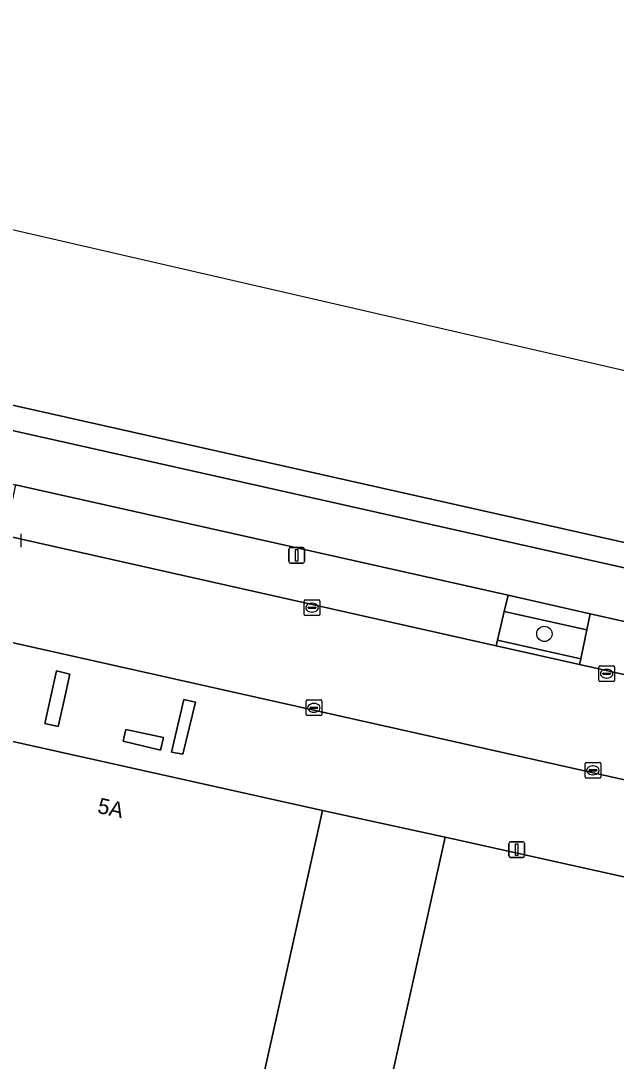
# Model space of a CAD drawing. Extents: x 161771 to 163125, y 382475 to 383179.
# Drawn here: x 162700.9 to 162739, y 382918.9 to 382985.4 of the extents above; entities that cross this region are included whole.
import ezdxf

# ---------------------------------------------------------------- set-up
doc = ezdxf.new("R2010")
doc.units = 0
for name, color, linetype in [('IMGEO_Boom', 7, 'Continuous'), ('IMGEO_Erf', 7, 'Continuous'), ('IMGEO_Fietspad_gesloten', 7, 'Continuous'), ('IMGEO_Groenvoorziening', 7, 'Continuous'), ('IMGEO_Kolk', 7, 'Continuous'), ('IMGEO_Lichtmast', 7, 'Continuous'), ('IMGEO_Pand', 7, 'Continuous'), ('IMGEO_Pand_nummerreeks', 7, 'Continuous'), ('IMGEO_Parkeervlak_open', 7, 'Continuous'), ('IMGEO_Rijbaan_lokaal_gesloten', 7, 'Continuous'), ('IMGEO_Voetpad_open', 7, 'Continuous'), ('IMGEO_Waterloop', 7, 'Continuous')]:
    doc.layers.add(name, color=color, linetype=linetype)

msp = doc.modelspace()

# ---------------------------------------------------------------- linework, layer by layer
at = {"layer": 'IMGEO_Boom'}
msp.add_circle((162734.374, 382946.204), 0.489, dxfattribs=at)
at = {"layer": 'IMGEO_Erf'}
msp.add_lwpolyline([(162728.028, 382933.216), (162720.196, 382934.918), (162711.42, 382895.459), (162715.332, 382894.589), (162719.244, 382893.719)], close=True, dxfattribs=at)
at = {"layer": 'IMGEO_Fietspad_gesloten'}
for points in [[(162548.926, 382989.805), (162577.79, 382983.318), (162583.747, 382981.98), (162589.484, 382980.69), (162601.313, 382978.032), (162607.119, 382976.727), (162624.795, 382972.755), (162630.546, 382971.463), (162673.226, 382961.871), (162677.568, 382960.897), (162683.365, 382959.596), (162694.844, 382957.02), (162700.579, 382955.733), (162704.861, 382954.772), (162732.053, 382948.672), (162737.307, 382947.493), (162755.292, 382943.458), (162760.578, 382942.273), (162778.721, 382938.202), (162786.887, 382936.37), (162792.198, 382935.179), (162804.398, 382932.442), (162845.301, 382923.283)], [(163078.832, 382874.349), (163074.368, 382875.36), (163063.024, 382878.031), (162982.112, 382896.093), (162862.311, 382922.904), (162786.206, 382939.932), (162692.17, 382961.036)]]:
    msp.add_lwpolyline(points, dxfattribs=at)
at = {"layer": 'IMGEO_Groenvoorziening'}
for points in [[(162731.374, 382945.798), (162736.708, 382944.601), (162737.09, 382946.455), (162731.796, 382947.634)], [(162704.042, 382943.625), (162703.197, 382943.83), (162702.435, 382940.482), (162703.306, 382940.29), (162703.677, 382941.971)], [(162712.071, 382941.845), (162711.322, 382942.01), (162710.534, 382938.648), (162711.26, 382938.505)], [(162710.024, 382939.569), (162707.627, 382940.094), (162707.45, 382939.352), (162709.828, 382938.764)]]:
    msp.add_lwpolyline(points, close=True, dxfattribs=at)
at = {"layer": 'IMGEO_Kolk'}
for p, q in [((162700.909, 382952.603), (162700.909, 382951.751)), ((162719.026, 382947.45), (162719.026, 382948.302)), ((162719.101, 382948.376), (162719.953, 382948.376)), ((162720.027, 382948.302), (162720.027, 382947.45)), ((162719.285, 382947.87), (162719.285, 382947.882)), ((162719.723, 382947.833), (162719.325, 382947.833)), ((162719.328, 382947.919), (162719.726, 382947.919)), ((162719.537, 382947.596), (162719.512, 382947.596)), ((162719.514, 382948.156), (162719.539, 382948.156)), ((162719.769, 382947.882), (162719.769, 382947.87)), ((162719.953, 382947.376), (162719.101, 382947.376)), ((162737.857, 382943.229), (162737.857, 382944.081)), ((162737.932, 382944.155), (162738.784, 382944.155)), ((162738.116, 382943.649), (162738.116, 382943.661)), ((162738.554, 382943.612), (162738.156, 382943.612)), ((162738.159, 382943.698), (162738.557, 382943.698)), ((162738.345, 382943.935), (162738.37, 382943.935)), ((162738.6, 382943.661), (162738.6, 382943.649)), ((162738.858, 382944.081), (162738.858, 382943.229)), ((162738.784, 382943.155), (162737.932, 382943.155)), ((162738.368, 382943.375), (162738.343, 382943.375)), ((162719.143, 382941.051), (162719.143, 382941.903)), ((162719.218, 382941.977), (162720.07, 382941.977)), ((162719.631, 382941.757), (162719.656, 382941.757)), ((162720.144, 382941.903), (162720.144, 382941.051)), ((162720.07, 382940.977), (162719.218, 382940.977)), ((162719.402, 382941.471), (162719.402, 382941.483)), ((162719.84, 382941.434), (162719.442, 382941.434)), ((162719.445, 382941.52), (162719.843, 382941.52)), ((162719.654, 382941.197), (162719.629, 382941.197)), ((162719.886, 382941.483), (162719.886, 382941.471)), ((162736.976, 382937.055), (162736.976, 382937.907)), ((162737.051, 382937.981), (162737.903, 382937.981)), ((162737.464, 382937.761), (162737.489, 382937.761)), ((162737.977, 382937.907), (162737.977, 382937.055)), ((162737.903, 382936.981), (162737.051, 382936.981)), ((162737.235, 382937.475), (162737.235, 382937.487)), ((162737.673, 382937.438), (162737.275, 382937.438)), ((162737.278, 382937.524), (162737.676, 382937.524)), ((162737.487, 382937.201), (162737.462, 382937.201)), ((162737.719, 382937.487), (162737.719, 382937.475))]:
    msp.add_line(p, q, dxfattribs=at)
for points in [[(162700.909, 382952.603), (162700.909, 382951.751)], [(162719.026, 382947.45), (162719.026, 382948.302)], [(162719.101, 382948.376), (162719.953, 382948.376)], [(162720.027, 382948.302), (162720.027, 382947.45)], [(162719.953, 382947.376), (162719.101, 382947.376)], [(162737.857, 382943.229), (162737.857, 382944.081)], [(162737.932, 382944.155), (162738.784, 382944.155)], [(162738.858, 382944.081), (162738.858, 382943.229)], [(162738.784, 382943.155), (162737.932, 382943.155)], [(162719.143, 382941.051), (162719.143, 382941.903)], [(162719.218, 382941.977), (162720.07, 382941.977)], [(162720.144, 382941.903), (162720.144, 382941.051)], [(162720.07, 382940.977), (162719.218, 382940.977)], [(162736.976, 382937.055), (162736.976, 382937.907)], [(162737.051, 382937.981), (162737.903, 382937.981)], [(162737.977, 382937.907), (162737.977, 382937.055)], [(162737.903, 382936.981), (162737.051, 382936.981)]]:
    msp.add_lwpolyline(points, dxfattribs=at)
for centre, radius, start, end in [((162719.103, 382948.3), 0.0765, 91.55205, 178.44795), ((162719.103, 382948.3), 0.0765, 91.55205, 178.44795), ((162719.951, 382948.3), 0.0765, 1.55205, 88.44795), ((162719.951, 382948.3), 0.0765, 1.55205, 88.44795), ((162719.325, 382947.879), 0.0403, 85.87752, 175.75265), ((162719.322, 382947.869), 0.0366, 178.93798, 274.71019), ((162719.726, 382947.876), 0.043, 264.86636, 352.45326), ((162719.73, 382947.881), 0.0386, 1.73085, 96.63898), ((162719.103, 382947.452), 0.0765, 181.55205, 268.44795), ((162719.103, 382947.452), 0.0765, 181.55205, 268.44795), ((162719.951, 382947.452), 0.0765, 271.55205, 358.44795), ((162719.951, 382947.452), 0.0765, 271.55205, 358.44795), ((162737.934, 382944.079), 0.0765, 91.55205, 178.44795), ((162737.934, 382944.079), 0.0765, 91.55205, 178.44795), ((162738.156, 382943.658), 0.0403, 85.87752, 175.75265), ((162738.153, 382943.648), 0.0366, 178.93798, 274.71019), ((162738.557, 382943.655), 0.043, 264.86636, 352.45326), ((162738.561, 382943.66), 0.0386, 1.73085, 96.63898), ((162738.782, 382944.079), 0.0765, 1.55205, 88.44795), ((162738.782, 382944.079), 0.0765, 1.55205, 88.44795), ((162737.934, 382943.231), 0.0765, 181.55205, 268.44795), ((162737.934, 382943.231), 0.0765, 181.55205, 268.44795), ((162738.782, 382943.231), 0.0765, 271.55205, 358.44795), ((162738.782, 382943.231), 0.0765, 271.55205, 358.44795), ((162719.22, 382941.901), 0.0765, 91.55205, 178.44795), ((162719.22, 382941.901), 0.0765, 91.55205, 178.44795), ((162720.068, 382941.901), 0.0765, 1.55205, 88.44795), ((162720.068, 382941.901), 0.0765, 1.55205, 88.44795), ((162719.22, 382941.053), 0.0765, 181.55205, 268.44795), ((162719.22, 382941.053), 0.0765, 181.55205, 268.44795), ((162719.442, 382941.48), 0.0403, 85.87752, 175.75265), ((162719.439, 382941.47), 0.0366, 178.93798, 274.71019), ((162719.843, 382941.477), 0.043, 264.86636, 352.45326), ((162719.847, 382941.482), 0.0386, 1.73085, 96.63898), ((162720.068, 382941.053), 0.0765, 271.55205, 358.44795), ((162720.068, 382941.053), 0.0765, 271.55205, 358.44795), ((162737.053, 382937.905), 0.0765, 91.55205, 178.44795), ((162737.053, 382937.905), 0.0765, 91.55205, 178.44795), ((162737.901, 382937.905), 0.0765, 1.55205, 88.44795), ((162737.901, 382937.905), 0.0765, 1.55205, 88.44795), ((162737.053, 382937.057), 0.0765, 181.55205, 268.44795), ((162737.053, 382937.057), 0.0765, 181.55205, 268.44795), ((162737.275, 382937.484), 0.0403, 85.87752, 175.75265), ((162737.272, 382937.474), 0.0366, 178.93798, 274.71019), ((162737.676, 382937.481), 0.043, 264.86636, 352.45326), ((162737.68, 382937.486), 0.0386, 1.73085, 96.63898), ((162737.901, 382937.057), 0.0765, 271.55205, 358.44795), ((162737.901, 382937.057), 0.0765, 271.55205, 358.44795)]:
    msp.add_arc(centre, radius, start, end, dxfattribs=at)
for centre, major_axis, ratio, start_param, end_param in [((162719.513, 382947.876), (-0.387, 0.002), 0.722429, 4.712389, 7.853982), ((162719.538, 382947.876), (-0.39, 0.002), 0.717154, 1.570796, 4.712389), ((162738.344, 382943.655), (-0.387, 0.002), 0.722429, 4.712389, 7.853982), ((162738.369, 382943.655), (-0.39, 0.002), 0.717154, 1.570796, 4.712389), ((162719.63, 382941.477), (-0.387, 0.002), 0.722429, 4.712389, 7.853982), ((162719.655, 382941.477), (-0.39, 0.002), 0.717154, 1.570796, 4.712389), ((162737.463, 382937.481), (-0.387, 0.002), 0.722429, 4.712389, 7.853982), ((162737.488, 382937.481), (-0.39, 0.002), 0.717154, 1.570796, 4.712389)]:
    msp.add_ellipse(centre, major_axis=major_axis, ratio=ratio, start_param=start_param, end_param=end_param, dxfattribs=at)
at = {"layer": 'IMGEO_Lichtmast'}
for p, q in [((162718.049, 382950.822), (162718.049, 382951.622)), ((162718.049, 382951.622), (162718.049, 382950.822)), ((162718.149, 382951.722), (162718.939, 382951.722)), ((162718.939, 382951.722), (162718.149, 382951.722)), ((162719.039, 382951.622), (162719.039, 382950.822)), ((162719.039, 382950.822), (162719.039, 382951.622)), ((162718.939, 382950.722), (162718.149, 382950.722)), ((162718.149, 382950.722), (162718.939, 382950.722)), ((162732.113, 382932.015), (162732.113, 382932.815)), ((162732.113, 382932.815), (162732.113, 382932.015)), ((162732.213, 382932.915), (162733.003, 382932.915)), ((162733.003, 382932.915), (162732.213, 382932.915)), ((162733.103, 382932.815), (162733.103, 382932.015)), ((162733.103, 382932.015), (162733.103, 382932.815)), ((162733.003, 382931.915), (162732.213, 382931.915)), ((162732.213, 382931.915), (162733.003, 382931.915))]:
    msp.add_line(p, q, dxfattribs=at)
for points in [[(162718.469, 382951.597), (162718.619, 382951.597), (162718.619, 382950.847), (162718.469, 382950.847), (162718.469, 382951.597)], [(162732.533, 382932.79), (162732.683, 382932.79), (162732.683, 382932.04), (162732.533, 382932.04), (162732.533, 382932.79)]]:
    msp.add_lwpolyline(points, dxfattribs=at)
for centre, start, end in [((162718.149, 382951.622), 90, 180), ((162718.149, 382951.622), 90, 180), ((162718.939, 382951.622), 0, 90), ((162718.939, 382951.622), 360, 90), ((162718.149, 382950.822), 180, 270), ((162718.149, 382950.822), 180, 270), ((162718.939, 382950.822), 270, 0), ((162718.939, 382950.822), 270, 0), ((162732.213, 382932.815), 90, 180), ((162732.213, 382932.815), 90, 180), ((162733.003, 382932.815), 0, 90), ((162733.003, 382932.815), 360, 90), ((162732.213, 382932.015), 180, 270), ((162732.213, 382932.015), 180, 270), ((162733.003, 382932.015), 270, 0), ((162733.003, 382932.015), 270, 0)]:
    msp.add_arc(centre, 0.1, start, end, dxfattribs=at)
at = {"layer": 'IMGEO_Pand'}
for points in [[(162720.196, 382934.918), (162694.933, 382940.536), (162694.309, 382940.675), (162693.224, 382935.795), (162683.135, 382890.649), (162688.014, 382873.272), (162705.543, 382869.348), (162709.522, 382868.457), (162715.332, 382894.589), (162711.42, 382895.459)], [(162715.332, 382894.589), (162709.522, 382868.457), (162739.073, 382861.841), (162747.701, 382900), (162753.759, 382927.493), (162728.028, 382933.216), (162719.244, 382893.719)]]:
    msp.add_lwpolyline(points, close=True, dxfattribs=at)
at = {"layer": 'IMGEO_Parkeervlak_open'}
for points in [[(162704.861, 382954.772), (162700.579, 382955.733), (162700.364, 382954.716), (162699.944, 382952.859), (162699.911, 382952.486), (162731.287, 382945.442), (162731.374, 382945.798), (162731.796, 382947.634), (162732.053, 382948.672)], [(162737.307, 382947.493), (162737.09, 382946.455), (162736.708, 382944.601), (162736.63, 382944.243), (162754.539, 382940.222), (162754.63, 382940.571), (162755.041, 382942.42), (162755.292, 382943.458)], [(162784.791, 382926.705), (162726.206, 382939.846), (162695.369, 382946.761), (162695.111, 382945.616), (162696.087, 382945.391), (162694.933, 382940.536), (162720.196, 382934.918), (162728.028, 382933.216), (162753.759, 382927.493), (162758.991, 382926.329), (162761.139, 382925.852), (162779.49, 382921.77), (162787.473, 382919.978), (162791.862, 382918.98), (162795.493, 382918.154), (162803.049, 382916.435), (162876.336, 382899.767), (162908.947, 382892.427), (162912.41, 382891.658), (162916.201, 382890.816), (162957.326, 382881.68), (162960.921, 382880.881), (162962.277, 382886.988), (162858.949, 382910.073)], [(162703.677, 382941.971), (162703.306, 382940.29), (162702.435, 382940.482), (162703.197, 382943.83), (162704.042, 382943.625)], [(162711.26, 382938.505), (162710.534, 382938.648), (162711.322, 382942.01), (162712.071, 382941.845)], [(162709.828, 382938.764), (162707.45, 382939.352), (162707.627, 382940.094), (162710.024, 382939.569)]]:
    msp.add_lwpolyline(points, close=True, dxfattribs=at)
at = {"layer": 'IMGEO_Rijbaan_lokaal_gesloten'}
for points in [[(162577.562, 382973.23), (162638.909, 382959.422), (162695.369, 382946.761), (162726.206, 382939.846), (162784.791, 382926.705), (162858.949, 382910.073), (162962.277, 382886.988), (162968.221, 382885.66), (163071.652, 382862.588)], [(162844.585, 382920.008), (162791.536, 382931.917), (162786.211, 382933.112), (162783.181, 382933.793), (162777.921, 382934.973), (162759.828, 382939.035), (162754.539, 382940.222), (162736.63, 382944.243), (162731.287, 382945.442), (162699.911, 382952.486), (162694.067, 382953.797), (162682.646, 382956.362)]]:
    msp.add_lwpolyline(points, dxfattribs=at)
at = {"layer": 'IMGEO_Voetpad_open'}
for points in [[(162602.3, 382982.823), (162528.992, 382999.263), (162413.931, 383025.005), (162330.921, 383043.712), (162316.154, 383047.05), (162315.791, 383045.55), (162330.507, 383042.225), (162412.703, 383023.699), (162692.17, 382961.036), (162786.206, 382939.932), (162862.311, 382922.904), (162982.112, 382896.093), (163063.024, 382878.031), (163074.368, 382875.36), (163078.832, 382874.349)], [(163081.514, 382876.037), (163079.44, 382876.495), (163079.046, 382876.582), (163078.939, 382876.124), (163066.889, 382878.818), (163063.344, 382879.609), (163063.337, 382879.55), (162982.36, 382897.639), (162862.598, 382924.42), (162602.3, 382982.823)]]:
    msp.add_lwpolyline(points, dxfattribs=at)
for points in [[(162737.307, 382947.493), (162732.053, 382948.672), (162731.796, 382947.634), (162737.09, 382946.455)], [(162731.374, 382945.798), (162731.287, 382945.442), (162736.63, 382944.243), (162736.708, 382944.601)]]:
    msp.add_lwpolyline(points, close=True, dxfattribs=at)
at = {"layer": 'IMGEO_Waterloop'}
for points in [[(163125.436, 382874.202), (162549.091, 383006.865), (162500.065, 383018.15), (162405.227, 383039.374), (162253.488, 383073.332)], [(162330.921, 383043.712), (162413.931, 383025.005), (162528.992, 382999.263), (162602.3, 382982.823), (162862.598, 382924.42)]]:
    msp.add_lwpolyline(points, dxfattribs=at)

# ---------------------------------------------------------------- texts
at = {"layer": 'IMGEO_Pand_nummerreeks'}
msp.add_text('5A', height=1, rotation=347.46368, dxfattribs=at).set_placement((162705.755, 382934.77))

doc.saveas('drawing.dxf')
